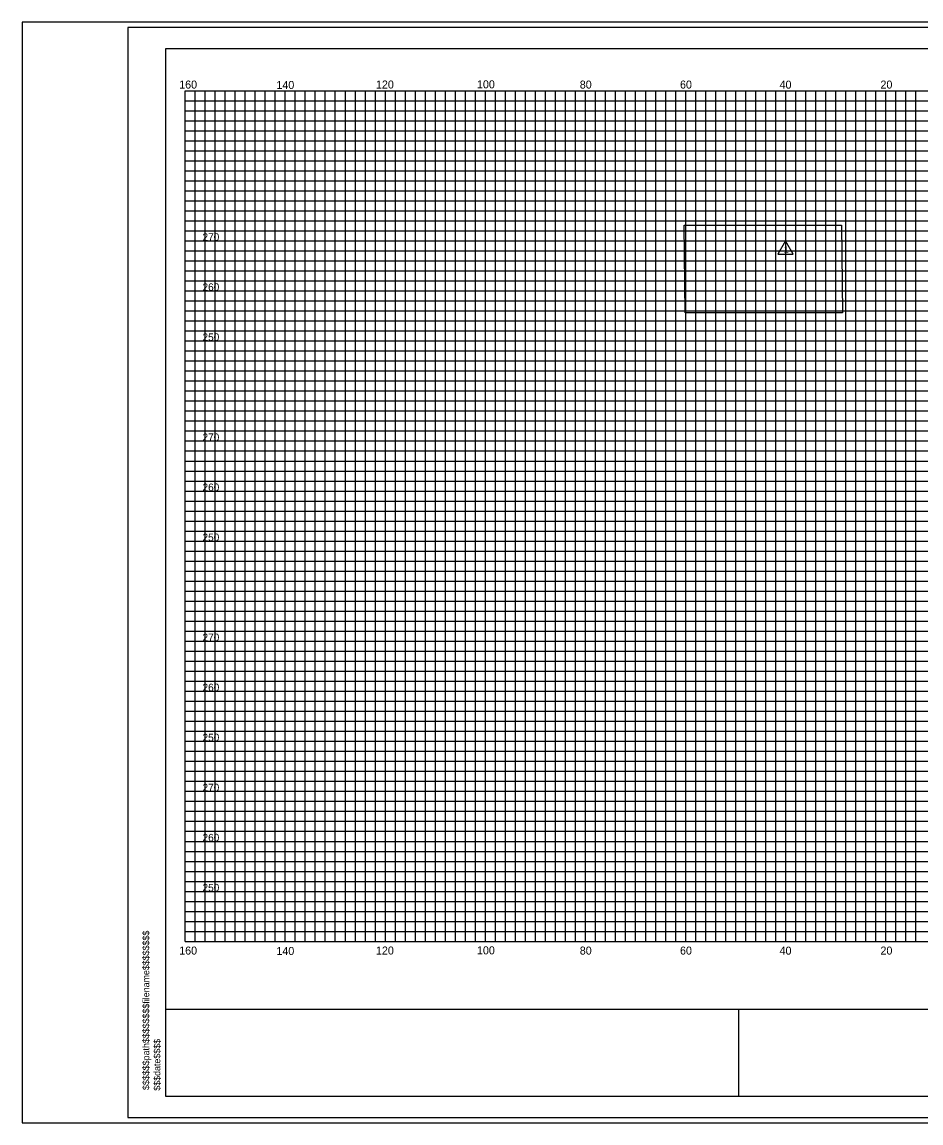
# Model space of a CAD drawing. Extents: x 967 to 1326, y 964 to 3704.
# Drawn here: x 967.4 to 1147, y 1243.7 to 1463.7 of the extents above; entities that cross this region are included whole.
import ezdxf

# ---------------------------------------------------------------- set-up
doc = ezdxf.new("R2010")
doc.units = 0
for name, color, linetype in [('Default', 7, 'Continuous'), ('RD_SHT_Bndy', 7, 'Continuous'), ('RD_SHT_IplotShp', 7, 'Continuous'), ('RD_SHT_MjGrid', 7, 'Continuous'), ('RD_SHT_MnGrid', 7, 'Continuous'), ('RD_SHT_TX', 7, 'Continuous'), ('RD_XS_TX_Station', 7, 'Continuous')]:
    doc.layers.add(name, color=color, linetype=linetype)

msp = doc.modelspace()

# ---------------------------------------------------------------- linework, layer by layer
at = {"layer": 'RD_SHT_Bndy'}
for p, q in [((996.11, 1248.98), (996.11, 1458.46)), ((996.11, 1458.46), (1323.89, 1458.46)), ((996.11, 1266.49), (1323.89, 1266.49)), ((1110.59, 1248.98), (1110.59, 1266.56)), ((1323.89, 1248.98), (996.11, 1248.98))]:
    msp.add_line(p, q, dxfattribs=at)
at = {"layer": 'RD_SHT_IplotShp'}
for points in [[(967.41, 1243.72), (1326.28, 1243.72), (1326.28, 1463.72), (967.41, 1463.72)], [(988.52, 1244.84), (1326.28, 1244.84), (1326.28, 1462.6), (988.52, 1462.6)]]:
    msp.add_lwpolyline(points, close=True, dxfattribs=at)
at = {"layer": 'RD_SHT_MjGrid'}
for p, q in [((1000, 1450), (1320, 1450)), ((1000, 1280), (1000, 1450)), ((1010, 1280), (1010, 1450)), ((1020, 1280), (1020, 1450)), ((1030, 1280), (1030, 1450)), ((1040, 1280), (1040, 1450)), ((1050, 1280), (1050, 1450)), ((1060, 1280), (1060, 1450)), ((1070, 1280), (1070, 1450)), ((1080, 1280), (1080, 1450)), ((1090, 1280), (1090, 1450)), ((1100, 1280), (1100, 1450)), ((1110, 1280), (1110, 1450)), ((1120, 1280), (1120, 1450)), ((1130, 1280), (1130, 1450)), ((1140, 1280), (1140, 1450)), ((1000, 1440), (1320, 1440)), ((1000, 1430), (1320, 1430)), ((1000, 1420), (1320, 1420)), ((1000, 1410), (1320, 1410)), ((1000, 1400), (1320, 1400)), ((1000, 1390), (1320, 1390)), ((1000, 1380), (1320, 1380)), ((1000, 1370), (1320, 1370)), ((1000, 1360), (1320, 1360)), ((1000, 1350), (1320, 1350)), ((1000, 1340), (1320, 1340)), ((1000, 1330), (1320, 1330)), ((1000, 1320), (1320, 1320)), ((1000, 1310), (1320, 1310)), ((1000, 1300), (1320, 1300)), ((1000, 1290), (1320, 1290)), ((1000, 1280), (1320, 1280))]:
    msp.add_line(p, q, dxfattribs=at)
at = {"layer": 'RD_SHT_MnGrid'}
for p, q in [((1002, 1280), (1002, 1450)), ((1004, 1280), (1004, 1450)), ((1006, 1280), (1006, 1450)), ((1008, 1280), (1008, 1450)), ((1012, 1280), (1012, 1450)), ((1014, 1280), (1014, 1450)), ((1016, 1280), (1016, 1450)), ((1018, 1280), (1018, 1450)), ((1022, 1280), (1022, 1450)), ((1024, 1280), (1024, 1450)), ((1026, 1280), (1026, 1450)), ((1028, 1280), (1028, 1450)), ((1032, 1280), (1032, 1450)), ((1034, 1280), (1034, 1450)), ((1036, 1280), (1036, 1450)), ((1038, 1280), (1038, 1450)), ((1042, 1280), (1042, 1450)), ((1044, 1280), (1044, 1450)), ((1046, 1280), (1046, 1450)), ((1048, 1280), (1048, 1450)), ((1052, 1280), (1052, 1450)), ((1054, 1280), (1054, 1450)), ((1056, 1280), (1056, 1450)), ((1058, 1280), (1058, 1450)), ((1062, 1280), (1062, 1450)), ((1064, 1280), (1064, 1450)), ((1066, 1280), (1066, 1450)), ((1068, 1280), (1068, 1450)), ((1072, 1280), (1072, 1450)), ((1074, 1280), (1074, 1450)), ((1076, 1280), (1076, 1450)), ((1078, 1280), (1078, 1450)), ((1082, 1280), (1082, 1450)), ((1084, 1280), (1084, 1450)), ((1086, 1280), (1086, 1450)), ((1088, 1280), (1088, 1450)), ((1092, 1280), (1092, 1450)), ((1094, 1280), (1094, 1450)), ((1096, 1280), (1096, 1450)), ((1098, 1280), (1098, 1450)), ((1102, 1280), (1102, 1450)), ((1104, 1280), (1104, 1450)), ((1106, 1280), (1106, 1450)), ((1108, 1280), (1108, 1450)), ((1112, 1280), (1112, 1450)), ((1114, 1280), (1114, 1450)), ((1116, 1280), (1116, 1450)), ((1118, 1280), (1118, 1450)), ((1122, 1280), (1122, 1450)), ((1124, 1280), (1124, 1450)), ((1126, 1280), (1126, 1450)), ((1128, 1280), (1128, 1450)), ((1132, 1280), (1132, 1450)), ((1134, 1280), (1134, 1450)), ((1136, 1280), (1136, 1450)), ((1138, 1280), (1138, 1450)), ((1142, 1280), (1142, 1450)), ((1144, 1280), (1144, 1450)), ((1146, 1280), (1146, 1450)), ((1000, 1448), (1320, 1448)), ((1000, 1446), (1320, 1446)), ((1000, 1444), (1320, 1444)), ((1000, 1442), (1320, 1442)), ((1000, 1438), (1320, 1438)), ((1000, 1436), (1320, 1436)), ((1000, 1434), (1320, 1434)), ((1000, 1432), (1320, 1432)), ((1000, 1428), (1320, 1428)), ((1000, 1426), (1320, 1426)), ((1000, 1424), (1320, 1424)), ((1000, 1422), (1320, 1422)), ((1000, 1418), (1320, 1418)), ((1000, 1416), (1320, 1416)), ((1000, 1414), (1320, 1414)), ((1000, 1412), (1320, 1412)), ((1000, 1408), (1320, 1408)), ((1000, 1406), (1320, 1406)), ((1000, 1404), (1320, 1404)), ((1000, 1402), (1320, 1402)), ((1000, 1398), (1320, 1398)), ((1000, 1396), (1320, 1396)), ((1000, 1394), (1320, 1394)), ((1000, 1392), (1320, 1392)), ((1000, 1388), (1320, 1388)), ((1000, 1386), (1320, 1386)), ((1000, 1384), (1320, 1384)), ((1000, 1382), (1320, 1382)), ((1000, 1378), (1320, 1378)), ((1000, 1376), (1320, 1376)), ((1000, 1374), (1320, 1374)), ((1000, 1372), (1320, 1372)), ((1000, 1368), (1320, 1368)), ((1000, 1366), (1320, 1366)), ((1000, 1364), (1320, 1364)), ((1000, 1362), (1320, 1362)), ((1000, 1358), (1320, 1358)), ((1000, 1356), (1320, 1356)), ((1000, 1354), (1320, 1354)), ((1000, 1352), (1320, 1352)), ((1000, 1348), (1320, 1348)), ((1000, 1346), (1320, 1346)), ((1000, 1344), (1320, 1344)), ((1000, 1342), (1320, 1342)), ((1000, 1338), (1320, 1338)), ((1000, 1336), (1320, 1336)), ((1000, 1334), (1320, 1334)), ((1000, 1332), (1320, 1332)), ((1000, 1328), (1320, 1328)), ((1000, 1326), (1320, 1326)), ((1000, 1324), (1320, 1324)), ((1000, 1322), (1320, 1322)), ((1000, 1318), (1320, 1318)), ((1000, 1316), (1320, 1316)), ((1000, 1314), (1320, 1314)), ((1000, 1312), (1320, 1312)), ((1000, 1308), (1320, 1308)), ((1000, 1306), (1320, 1306)), ((1000, 1304), (1320, 1304)), ((1000, 1302), (1320, 1302)), ((1000, 1298), (1320, 1298)), ((1000, 1296), (1320, 1296)), ((1000, 1294), (1320, 1294)), ((1000, 1292), (1320, 1292)), ((1000, 1288), (1320, 1288)), ((1000, 1286), (1320, 1286)), ((1000, 1284), (1320, 1284)), ((1000, 1282), (1320, 1282))]:
    msp.add_line(p, q, dxfattribs=at)
at = {"layer": 'RD_SHT_TX'}
for p, q in [((1099.69, 1423.13), (1131.13, 1423.13)), ((1099.9, 1405.62), (1099.69, 1423.13)), ((1131.13, 1423.13), (1131.34, 1405.62)), ((1131.34, 1405.62), (1099.9, 1405.62))]:
    msp.add_line(p, q, dxfattribs=at)
msp.add_lwpolyline([(1121.47, 1417.31), (1119.92, 1419.99), (1118.37, 1417.31)], close=True, dxfattribs=at)
at = {"layer": 'RD_XS_TX_Station'}
msp.add_lwpolyline([(967.41, 1243.72), (1326.28, 1243.72), (1326.28, 1463.72), (967.41, 1463.72)], close=True, dxfattribs=at)

# ---------------------------------------------------------------- texts
at = {"layer": 'Default'}
for s, p in [('270', (1003.47, 1420)), ('260', (1003.47, 1410)), ('250', (1003.47, 1400)), ('270', (1003.47, 1380)), ('260', (1003.47, 1370)), ('250', (1003.47, 1360)), ('270', (1003.47, 1340)), ('260', (1003.47, 1330)), ('250', (1003.47, 1320)), ('270', (1003.47, 1310)), ('260', (1003.47, 1300)), ('250', (1003.47, 1290))]:
    msp.add_text(s, height=1.5, dxfattribs=at).set_placement(p)
for s, p in [('$$$$$$path$$$$$$$$filename$$$$$$$$', (992.83, 1250.31)), ('$$$date$$$$', (995.04, 1250.17))]:
    msp.add_text(s, height=1.3258, rotation=90, dxfattribs=at).set_placement(p)
at = {"layer": 'RD_SHT_TX'}
for s, height, p in [('160', 1.6, (998.81, 1450.42)), ('120', 1.6, (1038.12, 1450.43)), ('100', 1.6, (1058.3, 1450.47)), ('80', 1.6, (1078.84, 1450.42)), ('60', 1.6, (1098.86, 1450.42)), ('40', 1.6, (1118.75, 1450.41)), ('20', 1.6, (1138.91, 1450.42)), ('140', 1.6, (1018.23, 1450.34)), ('1', 1.3, (1119.6, 1417.6)), ('160', 1.6, (998.81, 1277.37)), ('140', 1.6, (1018.23, 1277.29)), ('120', 1.6, (1038.12, 1277.38)), ('100', 1.6, (1058.3, 1277.42)), ('80', 1.6, (1078.84, 1277.37)), ('60', 1.6, (1098.86, 1277.37)), ('40', 1.6, (1118.75, 1277.36)), ('20', 1.6, (1138.91, 1277.37))]:
    msp.add_text(s, height=height, dxfattribs=at).set_placement(p)

doc.saveas('drawing.dxf')
